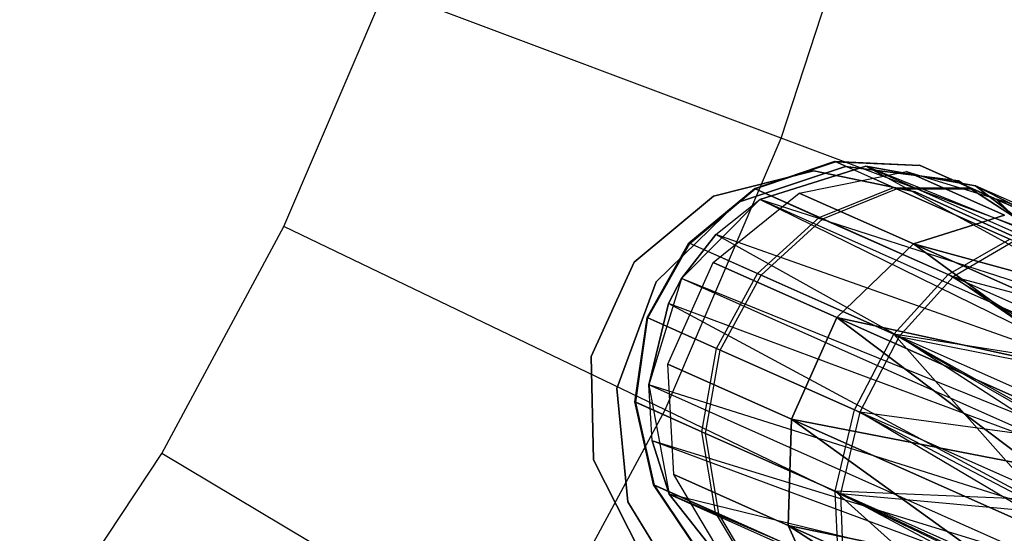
# Model space of a CAD drawing. Extents: x 0.3 to 7.1, y -3.38 to 3.38.
# Tile 413 of 604: x 4.7 to 5.12, y -0.67 to -0.45. Entities that reach past the tile are written whole.
import ezdxf

# ---------------------------------------------------------------- set-up
doc = ezdxf.new("R2010")
doc.units = 0
doc.header["$LTSCALE"] = 2.54
doc.layers.get('0').update_dxf_attribs({"linetype": 'CONTINUOUS'})

# ---------------------------------------------------------------- blocks, each defined once
blk = doc.blocks.new('SINGLES_AVVSTL_STL')
at = {"color": 0}
for p, q in [((5.02385, -0.49824, 5.30457), (5.06317, -0.37723, 5.30457)), ((5.02385, -0.49824, 5.30457), (5.06317, -0.37723, 5.30457)), ((4.8099, -0.53628, 5.4454), (4.85348, -0.4343, 5.4454)), ((4.8099, -0.53628, 5.4454), (4.85348, -0.4343, 5.4454)), ((5.02385, -0.49824, 5.30457), (4.85348, -0.4343, 5.4454)), ((5.02385, -0.49824, 5.30457), (4.85348, -0.4343, 5.4454)), ((4.97384, -0.61523, 5.30457), (5.02385, -0.49824, 5.30457)), ((4.97384, -0.61523, 5.30457), (5.02385, -0.49824, 5.30457)), ((5.18293, -0.55794, 5.1494), (5.02385, -0.49824, 5.30457)), ((5.18293, -0.55794, 5.1494), (5.02385, -0.49824, 5.30457)), ((4.99472, -0.52321, 54.83894), (5.03789, -0.51239, 54.83894)), ((5.03789, -0.51239, 54.63894), (4.99472, -0.52321, 54.63894)), ((5.03789, -0.51239, 54.63894), (4.99472, -0.52321, 54.63894)), ((4.99472, -0.52321, 54.83894), (5.03789, -0.51239, 54.83894)), ((4.99472, -0.52321, 20.47364), (5.03789, -0.51239, 20.47364)), ((5.03789, -0.51239, 20.27364), (4.99472, -0.52321, 20.27364)), ((5.03789, -0.51239, 20.27364), (4.99472, -0.52321, 20.27364)), ((4.99472, -0.52321, 20.47364), (5.03789, -0.51239, 20.47364)), ((5.00508, -0.52597, 61.72336), (5.05152, -0.51049, 61.72336)), ((5.05152, -0.51049, 61.52336), (5.00508, -0.52597, 61.52336)), ((5.05152, -0.51049, 61.52336), (5.00508, -0.52597, 61.52336)), ((5.00508, -0.52597, 61.72336), (5.05152, -0.51049, 61.72336)), ((5.01227, -0.51994, 54.68483), (5.04689, -0.50825, 54.68875)), ((5.01227, -0.51994, 54.68483), (5.04689, -0.50825, 54.68875)), ((5.01263, -0.5201, 54.76807), (5.04721, -0.5084, 54.7639)), ((5.01263, -0.5201, 54.76807), (5.04721, -0.5084, 54.7639)), ((5.06022, -0.51033, 61.75081), (5.01458, -0.52475, 61.75081)), ((5.01458, -0.52475, 61.34243), (5.06022, -0.51033, 61.37825)), ((5.01458, -0.52475, 61.34243), (5.06022, -0.51033, 61.37825)), ((5.06022, -0.51033, 61.75081), (5.01458, -0.52475, 61.75081)), ((5.03789, -0.51239, 54.83894), (5.08148, -0.52137, 54.83894)), ((5.08148, -0.52137, 54.63894), (5.03789, -0.51239, 54.63894)), ((5.03789, -0.51239, 54.63894), (5.03789, -0.51239, 54.83894)), ((5.03789, -0.51239, 54.63894), (5.03789, -0.51239, 54.83894)), ((5.08148, -0.52137, 54.63894), (5.03789, -0.51239, 54.63894)), ((5.03789, -0.51239, 54.83894), (5.08148, -0.52137, 54.83894)), ((5.03789, -0.51239, 20.47364), (5.08148, -0.52137, 20.47364)), ((5.08148, -0.52137, 20.27364), (5.03789, -0.51239, 20.27364)), ((5.03789, -0.51239, 20.27364), (5.03789, -0.51239, 20.47364)), ((5.03789, -0.51239, 20.27364), (5.03789, -0.51239, 20.47364)), ((5.08148, -0.52137, 20.27364), (5.03789, -0.51239, 20.27364)), ((5.03789, -0.51239, 20.47364), (5.08148, -0.52137, 20.47364)), ((5.04689, -0.50825, 54.68875), (5.07208, -0.51947, 54.60533)), ((5.04689, -0.50825, 54.68875), (5.08326, -0.50992, 54.69369)), ((5.04689, -0.50825, 54.68875), (5.07208, -0.51947, 54.60533)), ((5.04721, -0.5084, 54.7639), (5.04689, -0.50825, 54.68875)), ((5.04689, -0.50825, 54.68875), (5.08326, -0.50992, 54.69369)), ((5.04721, -0.5084, 54.7639), (5.04689, -0.50825, 54.68875)), ((5.04721, -0.5084, 54.7639), (5.08354, -0.51004, 54.75864)), ((5.07343, -0.52007, 54.84768), (5.04721, -0.5084, 54.7639)), ((5.04721, -0.5084, 54.7639), (5.08354, -0.51004, 54.75864)), ((5.07343, -0.52007, 54.84768), (5.04721, -0.5084, 54.7639)), ((5.05152, -0.51049, 61.72336), (5.10008, -0.51668, 61.72336)), ((5.10008, -0.51668, 61.52336), (5.05152, -0.51049, 61.52336)), ((5.05152, -0.51049, 61.72336), (5.05152, -0.51049, 61.52336)), ((5.10008, -0.51668, 61.52336), (5.05152, -0.51049, 61.52336)), ((5.05152, -0.51049, 61.72336), (5.10008, -0.51668, 61.72336)), ((5.05152, -0.51049, 61.72336), (5.05152, -0.51049, 61.52336)), ((5.10733, -0.51877, 61.75081), (5.06022, -0.51033, 61.75081)), ((5.20249, -0.56791, 61.3901), (5.06022, -0.51033, 61.37825)), ((5.06022, -0.51033, 61.37825), (5.10733, -0.51877, 61.42473)), ((5.19792, -0.57162, 61.37828), (5.06022, -0.51033, 61.37825)), ((5.20249, -0.56791, 61.3901), (5.06022, -0.51033, 61.37825)), ((5.19792, -0.57162, 61.37828), (5.06022, -0.51033, 61.37825)), ((5.18931, -0.58098, 61.36034), (5.06022, -0.51033, 61.37825)), ((5.18931, -0.58098, 61.36034), (5.06022, -0.51033, 61.37825)), ((5.06022, -0.51033, 61.37825), (5.10733, -0.51877, 61.42473)), ((5.06022, -0.51033, 61.37825), (5.06022, -0.51033, 61.75081)), ((5.10733, -0.51877, 61.75081), (5.06022, -0.51033, 61.75081)), ((5.06022, -0.51033, 61.37825), (5.06022, -0.51033, 61.75081)), ((5.08326, -0.50992, 54.69369), (5.10504, -0.51961, 54.62158)), ((5.08354, -0.51004, 54.75864), (5.08326, -0.50992, 54.69369)), ((5.08326, -0.50992, 54.69369), (5.10504, -0.51961, 54.62158)), ((5.08354, -0.51004, 54.75864), (5.08326, -0.50992, 54.69369)), ((5.1062, -0.52013, 54.83106), (5.08354, -0.51004, 54.75864)), ((5.1062, -0.52013, 54.83106), (5.08354, -0.51004, 54.75864)), ((5.0316, -0.52193, 20.28282), (5.07773, -0.5127, 20.29165)), ((5.0316, -0.52193, 20.40604), (5.07773, -0.5127, 20.39721)), ((5.0316, -0.52193, 20.28282), (5.07773, -0.5127, 20.29165)), ((5.0316, -0.52193, 20.40604), (5.07773, -0.5127, 20.39721)), ((5.07773, -0.5127, 20.29165), (5.11986, -0.53146, 20.1967)), ((5.07773, -0.5127, 20.29165), (5.11986, -0.53146, 20.1967)), ((5.07773, -0.5127, 20.29165), (5.12237, -0.52626, 20.30231)), ((5.07773, -0.5127, 20.39721), (5.07773, -0.5127, 20.29165)), ((5.07773, -0.5127, 20.39721), (5.07773, -0.5127, 20.29165)), ((5.07773, -0.5127, 20.39721), (5.12237, -0.52626, 20.38656)), ((5.07773, -0.5127, 20.29165), (5.12237, -0.52626, 20.30231)), ((5.11986, -0.53146, 20.49216), (5.07773, -0.5127, 20.39721)), ((5.11986, -0.53146, 20.49216), (5.07773, -0.5127, 20.39721)), ((5.07773, -0.5127, 20.39721), (5.12237, -0.52626, 20.38656)), ((5.10008, -0.51668, 61.72336), (5.14114, -0.54334, 61.72336)), ((5.14114, -0.54334, 61.52336), (5.10008, -0.51668, 61.52336)), ((5.10008, -0.51668, 61.52336), (5.10008, -0.51668, 61.72336)), ((5.10008, -0.51668, 61.52336), (5.10008, -0.51668, 61.72336)), ((5.14114, -0.54334, 61.52336), (5.10008, -0.51668, 61.52336)), ((5.10008, -0.51668, 61.72336), (5.14114, -0.54334, 61.72336)), ((4.98408, -0.5434, 54.68248), (5.01227, -0.51994, 54.68483)), ((4.98408, -0.5434, 54.68248), (5.01227, -0.51994, 54.68483)), ((4.98446, -0.54357, 54.77057), (5.01263, -0.5201, 54.76807)), ((4.98446, -0.54357, 54.77057), (5.01263, -0.5201, 54.76807)), ((5.01227, -0.51994, 54.68483), (5.04017, -0.53236, 54.59245)), ((5.01227, -0.51994, 54.68483), (5.04017, -0.53236, 54.59245)), ((5.01263, -0.5201, 54.76807), (5.01227, -0.51994, 54.68483)), ((5.01263, -0.5201, 54.76807), (5.01227, -0.51994, 54.68483)), ((5.04166, -0.53303, 54.86085), (5.01263, -0.5201, 54.76807)), ((5.04166, -0.53303, 54.86085), (5.01263, -0.5201, 54.76807)), ((5.04017, -0.53236, 54.59245), (5.07208, -0.51947, 54.60533)), ((5.04017, -0.53236, 54.59245), (5.07208, -0.51947, 54.60533)), ((5.04166, -0.53303, 54.86085), (5.07343, -0.52007, 54.84768)), ((5.04166, -0.53303, 54.86085), (5.07343, -0.52007, 54.84768)), ((5.07208, -0.51947, 54.60533), (5.12211, -0.54174, 54.53615)), ((5.07208, -0.51947, 54.60533), (5.10504, -0.51961, 54.62158)), ((5.07208, -0.51947, 54.60533), (5.12211, -0.54174, 54.53615)), ((5.07208, -0.51947, 54.60533), (5.10504, -0.51961, 54.62158)), ((5.07343, -0.52007, 54.84768), (5.1062, -0.52013, 54.83106)), ((5.12408, -0.54262, 54.91605), (5.07343, -0.52007, 54.84768)), ((5.07343, -0.52007, 54.84768), (5.1062, -0.52013, 54.83106)), ((5.12408, -0.54262, 54.91605), (5.07343, -0.52007, 54.84768)), ((5.10504, -0.51961, 54.62158), (5.14828, -0.53886, 54.56178)), ((5.10504, -0.51961, 54.62158), (5.14828, -0.53886, 54.56178)), ((5.14998, -0.53962, 54.89016), (5.1062, -0.52013, 54.83106)), ((5.14998, -0.53962, 54.89016), (5.1062, -0.52013, 54.83106)), ((5.14513, -0.54813, 61.75081), (5.10733, -0.51877, 61.75081)), ((5.21667, -0.57421, 61.45933), (5.10733, -0.51877, 61.42473)), ((5.10733, -0.51877, 61.42473), (5.14513, -0.54813, 61.47119)), ((5.21667, -0.57421, 61.45933), (5.10733, -0.51877, 61.42473)), ((5.21191, -0.56534, 61.42377), (5.10733, -0.51877, 61.42473)), ((5.21191, -0.56534, 61.42377), (5.10733, -0.51877, 61.42473)), ((5.20249, -0.56791, 61.3901), (5.10733, -0.51877, 61.42473)), ((5.20249, -0.56791, 61.3901), (5.10733, -0.51877, 61.42473)), ((5.10733, -0.51877, 61.42473), (5.14513, -0.54813, 61.47119)), ((5.10733, -0.51877, 61.42473), (5.10733, -0.51877, 61.75081)), ((5.14513, -0.54813, 61.75081), (5.10733, -0.51877, 61.75081)), ((5.10733, -0.51877, 61.42473), (5.10733, -0.51877, 61.75081)), ((4.96053, -0.55168, 54.83894), (4.99472, -0.52321, 54.83894)), ((4.99472, -0.52321, 54.63894), (4.96053, -0.55168, 54.63894)), ((4.99472, -0.52321, 54.63894), (4.96053, -0.55168, 54.63894)), ((4.96053, -0.55168, 54.83894), (4.99472, -0.52321, 54.83894)), ((4.96053, -0.55169, 20.47364), (4.99472, -0.52321, 20.47364)), ((4.99472, -0.52321, 20.27364), (4.96053, -0.55169, 20.27364)), ((4.99472, -0.52321, 20.27364), (4.96053, -0.55169, 20.27364)), ((4.96053, -0.55169, 20.47364), (4.99472, -0.52321, 20.47364)), ((5.01458, -0.52475, 61.75081), (4.98087, -0.55873, 61.75081)), ((5.01458, -0.52475, 61.75081), (4.98087, -0.55873, 61.75081)), ((4.99456, -0.55183, 20.27784), (5.0316, -0.52193, 20.28282)), ((4.99456, -0.55183, 20.41103), (5.0316, -0.52193, 20.40604)), ((4.99456, -0.55183, 20.27784), (5.0316, -0.52193, 20.28282)), ((4.99456, -0.55183, 20.41103), (5.0316, -0.52193, 20.40604)), ((4.99472, -0.52321, 54.63894), (4.99472, -0.52321, 54.83894)), ((4.99472, -0.52321, 54.63894), (4.99472, -0.52321, 54.83894)), ((4.99472, -0.52321, 20.27364), (4.99472, -0.52321, 20.47364)), ((4.99472, -0.52321, 20.27364), (4.99472, -0.52321, 20.47364)), ((4.99566, -0.5397, 61.33122), (5.01458, -0.52475, 61.34243)), ((4.99566, -0.5397, 61.33122), (5.01458, -0.52475, 61.34243)), ((4.99566, -0.5397, 61.33122), (5.01458, -0.52475, 61.75081)), ((4.99566, -0.5397, 61.33122), (5.01458, -0.52475, 61.75081)), ((5.18931, -0.58098, 61.36034), (5.01458, -0.52475, 61.34243)), ((5.1776, -0.59731, 61.34244), (5.01458, -0.52475, 61.34243)), ((5.18931, -0.58098, 61.36034), (5.01458, -0.52475, 61.34243)), ((5.1776, -0.59731, 61.34244), (5.01458, -0.52475, 61.34243)), ((5.17406, -0.60293, 61.33827), (5.01458, -0.52475, 61.34243)), ((5.17406, -0.60293, 61.33827), (5.01458, -0.52475, 61.34243)), ((5.01458, -0.52475, 61.34243), (5.01458, -0.52475, 61.75081)), ((5.01458, -0.52475, 61.34243), (5.01458, -0.52475, 61.75081)), ((5.0316, -0.52193, 20.28282), (5.08078, -0.54382, 20.17199)), ((5.0316, -0.52193, 20.28282), (5.08078, -0.54382, 20.17199)), ((5.0316, -0.52193, 20.40604), (5.0316, -0.52193, 20.28282)), ((5.0316, -0.52193, 20.40604), (5.0316, -0.52193, 20.28282)), ((5.08078, -0.54382, 20.51688), (5.0316, -0.52193, 20.40604)), ((5.08078, -0.54382, 20.51688), (5.0316, -0.52193, 20.40604)), ((5.08148, -0.52137, 54.83894), (5.16806, -0.56082, 54.83894)), ((5.16806, -0.56082, 54.63894), (5.08148, -0.52137, 54.63894)), ((5.08148, -0.52137, 54.83894), (5.08148, -0.52137, 54.63894)), ((5.16806, -0.56082, 54.63894), (5.08148, -0.52137, 54.63894)), ((5.08148, -0.52137, 54.83894), (5.16806, -0.56082, 54.83894)), ((5.08148, -0.52137, 54.83894), (5.08148, -0.52137, 54.63894)), ((5.08148, -0.52137, 20.47364), (5.16806, -0.56083, 20.47364)), ((5.16806, -0.56083, 20.27364), (5.08148, -0.52137, 20.27364)), ((5.08148, -0.52137, 20.47364), (5.08148, -0.52137, 20.27364)), ((5.16806, -0.56083, 20.27364), (5.08148, -0.52137, 20.27364)), ((5.08148, -0.52137, 20.47364), (5.16806, -0.56083, 20.47364)), ((5.08148, -0.52137, 20.47364), (5.08148, -0.52137, 20.27364)), ((5.11648, -0.52471, 54.69898), (5.14206, -0.55063, 54.70392)), ((5.11648, -0.52471, 54.69898), (5.13459, -0.53277, 54.63901)), ((5.11648, -0.52471, 54.69898), (5.14206, -0.55063, 54.70392)), ((5.11671, -0.52481, 54.75301), (5.11648, -0.52471, 54.69898)), ((5.11671, -0.52481, 54.75301), (5.11648, -0.52471, 54.69898)), ((5.11648, -0.52471, 54.69898), (5.13459, -0.53277, 54.63901)), ((5.11671, -0.52481, 54.75301), (5.14225, -0.55071, 54.74775)), ((5.11671, -0.52481, 54.75301), (5.14225, -0.55071, 54.74775)), ((5.13556, -0.5332, 54.81324), (5.11671, -0.52481, 54.75301)), ((5.13556, -0.5332, 54.81324), (5.11671, -0.52481, 54.75301)), ((4.96996, -0.56008, 61.72336), (5.00508, -0.52597, 61.72336)), ((5.00508, -0.52597, 61.52336), (4.96996, -0.56008, 61.52336)), ((5.00508, -0.52597, 61.52336), (4.96996, -0.56008, 61.52336)), ((4.96996, -0.56008, 61.72336), (5.00508, -0.52597, 61.72336)), ((5.00508, -0.52597, 61.52336), (5.00508, -0.52597, 61.72336)), ((5.00508, -0.52597, 61.52336), (5.00508, -0.52597, 61.72336)), ((5.01362, -0.55655, 54.58468), (5.04017, -0.53236, 54.59245)), ((5.01362, -0.55655, 54.58468), (5.04017, -0.53236, 54.59245)), ((5.01519, -0.55725, 54.86879), (5.04166, -0.53303, 54.86085)), ((5.01519, -0.55725, 54.86879), (5.04166, -0.53303, 54.86085)), ((5.04017, -0.53236, 54.59245), (5.09558, -0.55703, 54.51583)), ((5.04017, -0.53236, 54.59245), (5.09558, -0.55703, 54.51583)), ((5.09775, -0.558, 54.93658), (5.04166, -0.53303, 54.86085)), ((5.09775, -0.558, 54.93658), (5.04166, -0.53303, 54.86085)), ((5.08078, -0.54382, 20.17199), (5.11986, -0.53146, 20.1967)), ((5.11986, -0.53146, 20.49216), (5.08078, -0.54382, 20.51688)), ((5.08078, -0.54382, 20.17199), (5.11986, -0.53146, 20.1967)), ((5.11986, -0.53146, 20.49216), (5.08078, -0.54382, 20.51688)), ((4.75734, -0.63394, 5.4454), (4.8099, -0.53628, 5.4454)), ((4.75734, -0.63394, 5.4454), (4.8099, -0.53628, 5.4454)), ((4.97384, -0.61523, 5.30457), (4.8099, -0.53628, 5.4454)), ((4.97384, -0.61523, 5.30457), (4.8099, -0.53628, 5.4454)), ((4.98087, -0.55873, 61.32545), (4.99566, -0.5397, 61.33122)), ((4.99566, -0.5397, 61.33122), (4.98087, -0.55873, 61.75081)), ((4.99566, -0.5397, 61.33122), (4.98087, -0.55873, 61.75081)), ((4.98087, -0.55873, 61.32545), (4.99566, -0.5397, 61.33122)), ((5.17406, -0.60293, 61.33827), (4.99566, -0.5397, 61.33122)), ((5.17406, -0.60293, 61.33827), (4.99566, -0.5397, 61.33122)), ((5.15876, -0.6307, 61.32648), (4.99566, -0.5397, 61.33122)), ((5.15876, -0.6307, 61.32648), (4.99566, -0.5397, 61.33122)), ((5.09558, -0.55703, 54.51583), (5.12211, -0.54174, 54.53615)), ((5.09558, -0.55703, 54.51583), (5.12211, -0.54174, 54.53615)), ((4.96613, -0.57547, 54.68199), (4.98408, -0.5434, 54.68248)), ((4.96613, -0.57547, 54.68199), (4.98408, -0.5434, 54.68248)), ((4.96651, -0.57564, 54.77109), (4.98446, -0.54357, 54.77057)), ((4.96651, -0.57564, 54.77109), (4.98446, -0.54357, 54.77057)), ((4.98408, -0.5434, 54.68248), (5.01362, -0.55655, 54.58468)), ((4.98408, -0.5434, 54.68248), (5.01362, -0.55655, 54.58468)), ((4.98446, -0.54357, 54.77057), (4.98408, -0.5434, 54.68248)), ((4.98446, -0.54357, 54.77057), (4.98408, -0.5434, 54.68248)), ((5.01519, -0.55725, 54.86879), (4.98446, -0.54357, 54.77057)), ((5.01519, -0.55725, 54.86879), (4.98446, -0.54357, 54.77057)), ((5.04772, -0.57549, 20.15803), (5.08078, -0.54382, 20.17199)), ((5.08078, -0.54382, 20.51688), (5.04772, -0.57549, 20.53083)), ((5.04772, -0.57549, 20.15803), (5.08078, -0.54382, 20.17199)), ((5.08078, -0.54382, 20.51688), (5.04772, -0.57549, 20.53083)), ((5.08078, -0.54382, 20.17199), (5.15585, -0.59896, 20.08342)), ((5.08078, -0.54382, 20.17199), (5.15585, -0.59896, 20.08342)), ((5.08078, -0.54382, 20.17199), (5.16925, -0.58321, 20.09581)), ((5.15585, -0.59896, 20.60545), (5.08078, -0.54382, 20.51688)), ((5.08078, -0.54382, 20.17199), (5.16925, -0.58321, 20.09581)), ((5.08078, -0.54382, 20.17199), (5.18278, -0.57174, 20.11213)), ((5.08078, -0.54382, 20.17199), (5.18278, -0.57174, 20.11213)), ((5.16925, -0.58321, 20.59306), (5.08078, -0.54382, 20.51688)), ((5.15585, -0.59896, 20.60545), (5.08078, -0.54382, 20.51688)), ((5.16925, -0.58321, 20.59306), (5.08078, -0.54382, 20.51688)), ((5.18278, -0.57174, 20.57673), (5.08078, -0.54382, 20.51688)), ((5.18278, -0.57174, 20.57673), (5.08078, -0.54382, 20.51688)), ((5.12408, -0.54262, 54.91605), (5.09775, -0.558, 54.93658)), ((5.12408, -0.54262, 54.91605), (5.09775, -0.558, 54.93658)), ((4.94207, -0.59218, 54.83894), (4.96053, -0.55168, 54.83894)), ((4.96053, -0.55168, 54.63894), (4.94207, -0.59218, 54.63894)), ((4.96053, -0.55168, 54.63894), (4.94207, -0.59218, 54.63894)), ((4.94207, -0.59218, 54.83894), (4.96053, -0.55168, 54.83894)), ((4.94207, -0.59218, 20.47364), (4.96053, -0.55169, 20.47364)), ((4.96053, -0.55169, 20.27364), (4.94207, -0.59218, 20.27364)), ((4.96053, -0.55169, 20.27364), (4.94207, -0.59218, 20.27364)), ((4.94207, -0.59218, 20.47364), (4.96053, -0.55169, 20.47364)), ((4.96053, -0.55168, 54.63894), (4.96053, -0.55168, 54.83894)), ((4.96053, -0.55168, 54.63894), (4.96053, -0.55168, 54.83894)), ((4.96053, -0.55169, 20.27364), (4.96053, -0.55169, 20.47364)), ((4.96053, -0.55169, 20.27364), (4.96053, -0.55169, 20.47364)), ((4.97509, -0.59555, 20.27784), (4.99456, -0.55183, 20.27784)), ((4.97509, -0.59555, 20.41103), (4.99456, -0.55183, 20.41103)), ((4.97509, -0.59555, 20.27784), (4.99456, -0.55183, 20.27784)), ((4.97509, -0.59555, 20.41103), (4.99456, -0.55183, 20.41103)), ((4.99456, -0.55183, 20.27784), (5.04772, -0.57549, 20.15803)), ((4.99456, -0.55183, 20.27784), (5.04772, -0.57549, 20.15803)), ((4.99456, -0.55183, 20.41103), (4.99456, -0.55183, 20.27784)), ((4.99456, -0.55183, 20.41103), (4.99456, -0.55183, 20.27784)), ((5.04772, -0.57549, 20.53083), (4.99456, -0.55183, 20.41103)), ((5.04772, -0.57549, 20.53083), (4.99456, -0.55183, 20.41103)), ((4.98087, -0.55873, 61.75081), (4.96682, -0.60449, 61.75081)), ((4.98087, -0.55873, 61.75081), (4.96682, -0.60449, 61.75081)), ((4.9753, -0.56945, 61.32472), (4.98087, -0.55873, 61.32545)), ((4.98087, -0.55873, 61.75081), (4.9753, -0.56945, 61.32472)), ((4.9753, -0.56945, 61.32472), (4.98087, -0.55873, 61.32545)), ((4.98087, -0.55873, 61.75081), (4.9753, -0.56945, 61.32472)), ((5.15876, -0.6307, 61.32648), (4.98087, -0.55873, 61.32545)), ((5.15876, -0.6307, 61.32648), (4.98087, -0.55873, 61.32545)), ((5.15586, -0.63664, 61.32545), (4.98087, -0.55873, 61.32545)), ((5.15586, -0.63664, 61.32545), (4.98087, -0.55873, 61.32545)), ((4.98087, -0.55873, 61.32545), (4.98087, -0.55873, 61.75081)), ((4.98087, -0.55873, 61.32545), (4.98087, -0.55873, 61.75081)), ((4.996, -0.58877, 54.58307), (5.01362, -0.55655, 54.58468)), ((4.996, -0.58877, 54.58307), (5.01362, -0.55655, 54.58468)), ((4.9976, -0.58948, 54.87044), (5.01519, -0.55725, 54.86879)), ((4.9976, -0.58948, 54.87044), (5.01519, -0.55725, 54.86879)), ((5.01362, -0.55655, 54.58468), (5.07227, -0.58266, 54.50357)), ((5.01362, -0.55655, 54.58468), (5.07227, -0.58266, 54.50357)), ((5.07457, -0.58369, 54.94895), (5.01519, -0.55725, 54.86879)), ((5.07457, -0.58369, 54.94895), (5.01519, -0.55725, 54.86879)), ((5.07227, -0.58266, 54.50357), (5.09558, -0.55703, 54.51583)), ((5.07227, -0.58266, 54.50357), (5.09558, -0.55703, 54.51583)), ((5.09775, -0.558, 54.93658), (5.07457, -0.58369, 54.94895)), ((5.09775, -0.558, 54.93658), (5.07457, -0.58369, 54.94895)), ((5.16638, -0.58856, 54.46711), (5.09558, -0.55703, 54.51583)), ((5.16638, -0.58856, 54.46711), (5.09558, -0.55703, 54.51583)), ((5.15996, -0.59642, 54.46114), (5.09558, -0.55703, 54.51583)), ((5.15996, -0.59642, 54.46114), (5.09558, -0.55703, 54.51583)), ((5.15948, -0.60039, 54.99196), (5.09775, -0.558, 54.93658)), ((5.15948, -0.60039, 54.99196), (5.09775, -0.558, 54.93658)), ((5.17788, -0.5794, 54.97326), (5.09775, -0.558, 54.93658)), ((5.17788, -0.5794, 54.97326), (5.09775, -0.558, 54.93658)), ((4.95311, -0.60604, 61.72336), (4.96996, -0.56008, 61.72336)), ((4.96996, -0.56008, 61.52336), (4.95311, -0.60604, 61.52336)), ((4.96996, -0.56008, 61.52336), (4.95311, -0.60604, 61.52336)), ((4.95311, -0.60604, 61.72336), (4.96996, -0.56008, 61.72336)), ((4.96996, -0.56008, 61.52336), (4.96996, -0.56008, 61.72336)), ((4.96996, -0.56008, 61.52336), (4.96996, -0.56008, 61.72336)), ((4.96682, -0.60449, 61.33122), (4.9753, -0.56945, 61.32472)), ((4.9753, -0.56945, 61.32472), (4.96682, -0.60449, 61.75081)), ((4.96682, -0.60449, 61.33122), (4.9753, -0.56945, 61.32472)), ((4.9753, -0.56945, 61.32472), (4.96682, -0.60449, 61.75081)), ((5.15586, -0.63664, 61.32545), (4.9753, -0.56945, 61.32472)), ((5.15586, -0.63664, 61.32545), (4.9753, -0.56945, 61.32472)), ((5.14516, -0.66085, 61.32577), (4.9753, -0.56945, 61.32472)), ((5.14516, -0.66085, 61.32577), (4.9753, -0.56945, 61.32472)), ((4.96085, -0.61181, 54.68344), (4.96613, -0.57547, 54.68199)), ((4.96085, -0.61181, 54.68344), (4.96613, -0.57547, 54.68199)), ((4.96122, -0.61197, 54.76956), (4.96651, -0.57564, 54.77109)), ((4.96122, -0.61197, 54.76956), (4.96651, -0.57564, 54.77109)), ((4.96613, -0.57547, 54.68199), (4.996, -0.58877, 54.58307)), ((4.96613, -0.57547, 54.68199), (4.996, -0.58877, 54.58307)), ((4.96651, -0.57564, 54.77109), (4.96613, -0.57547, 54.68199)), ((4.96651, -0.57564, 54.77109), (4.96613, -0.57547, 54.68199)), ((4.9976, -0.58948, 54.87044), (4.96651, -0.57564, 54.77109)), ((4.9976, -0.58948, 54.87044), (4.96651, -0.57564, 54.77109)), ((5.02825, -0.61922, 20.15803), (5.04772, -0.57549, 20.15803)), ((5.04772, -0.57549, 20.53083), (5.02825, -0.61922, 20.53083)), ((5.02825, -0.61922, 20.15803), (5.04772, -0.57549, 20.15803)), ((5.04772, -0.57549, 20.53083), (5.02825, -0.61922, 20.53083)), ((5.04772, -0.57549, 20.15803), (5.13249, -0.63943, 20.07306)), ((5.04772, -0.57549, 20.15803), (5.13249, -0.63943, 20.07306)), ((5.04772, -0.57549, 20.15803), (5.14335, -0.61807, 20.07569)), ((5.13249, -0.63943, 20.61581), (5.04772, -0.57549, 20.53083)), ((5.04772, -0.57549, 20.15803), (5.14335, -0.61807, 20.07569)), ((5.04772, -0.57549, 20.15803), (5.15585, -0.59896, 20.08342)), ((5.04772, -0.57549, 20.15803), (5.15585, -0.59896, 20.08342)), ((5.14335, -0.61807, 20.61318), (5.04772, -0.57549, 20.53083)), ((5.13249, -0.63943, 20.61581), (5.04772, -0.57549, 20.53083)), ((5.14335, -0.61807, 20.61318), (5.04772, -0.57549, 20.53083)), ((5.15585, -0.59896, 20.60545), (5.04772, -0.57549, 20.53083)), ((5.15585, -0.59896, 20.60545), (5.04772, -0.57549, 20.53083)), ((5.05533, -0.61518, 54.50104), (5.07227, -0.58266, 54.50357)), ((5.05533, -0.61518, 54.50104), (5.07227, -0.58266, 54.50357)), ((5.07457, -0.58369, 54.94895), (5.05766, -0.61622, 54.95151)), ((5.07457, -0.58369, 54.94895), (5.05766, -0.61622, 54.95151)), ((5.07227, -0.58266, 54.50357), (5.13074, -0.64875, 54.44905)), ((5.15996, -0.59642, 54.46114), (5.07227, -0.58266, 54.50357)), ((5.15996, -0.59642, 54.46114), (5.07227, -0.58266, 54.50357)), ((5.14277, -0.62315, 54.45034), (5.07227, -0.58266, 54.50357)), ((5.14277, -0.62315, 54.45034), (5.07227, -0.58266, 54.50357)), ((5.07227, -0.58266, 54.50357), (5.13074, -0.64875, 54.44905)), ((5.07457, -0.58369, 54.94895), (5.15948, -0.60039, 54.99196)), ((5.14263, -0.62781, 55.00151), (5.07457, -0.58369, 54.94895)), ((5.14263, -0.62781, 55.00151), (5.07457, -0.58369, 54.94895)), ((5.14878, -0.61673, 54.99902), (5.07457, -0.58369, 54.94895)), ((5.14878, -0.61673, 54.99902), (5.07457, -0.58369, 54.94895)), ((5.07457, -0.58369, 54.94895), (5.15948, -0.60039, 54.99196)), ((4.94301, -0.63668, 54.83894), (4.94207, -0.59218, 54.83894)), ((4.94207, -0.59218, 54.63894), (4.94301, -0.63668, 54.63894)), ((4.94207, -0.59218, 54.63894), (4.94301, -0.63668, 54.63894)), ((4.94207, -0.59218, 54.63894), (4.94207, -0.59218, 54.83894)), ((4.94301, -0.63668, 54.83894), (4.94207, -0.59218, 54.83894)), ((4.94207, -0.59218, 54.63894), (4.94207, -0.59218, 54.83894)), ((4.94301, -0.63668, 20.47364), (4.94207, -0.59218, 20.47364)), ((4.94207, -0.59218, 20.27364), (4.94301, -0.63668, 20.27364)), ((4.94207, -0.59218, 20.27364), (4.94301, -0.63668, 20.27364)), ((4.94207, -0.59218, 20.27364), (4.94207, -0.59218, 20.47364)), ((4.94301, -0.63668, 20.47364), (4.94207, -0.59218, 20.47364)), ((4.94207, -0.59218, 20.27364), (4.94207, -0.59218, 20.47364)), ((4.98972, -0.62466, 54.58784), (4.996, -0.58877, 54.58307)), ((4.98972, -0.62466, 54.58784), (4.996, -0.58877, 54.58307)), ((4.99126, -0.62534, 54.86556), (4.9976, -0.58948, 54.87044)), ((4.99126, -0.62534, 54.86556), (4.9976, -0.58948, 54.87044)), ((4.996, -0.58877, 54.58307), (5.05533, -0.61518, 54.50104)), ((4.996, -0.58877, 54.58307), (5.05533, -0.61518, 54.50104)), ((5.05766, -0.61622, 54.95151), (4.9976, -0.58948, 54.87044)), ((5.05766, -0.61622, 54.95151), (4.9976, -0.58948, 54.87044)), ((4.97765, -0.64308, 20.28282), (4.97509, -0.59555, 20.27784)), ((4.97509, -0.59555, 20.27784), (5.02825, -0.61922, 20.15803)), ((4.97509, -0.59555, 20.27784), (5.02825, -0.61922, 20.15803)), ((4.97765, -0.64308, 20.40604), (4.97509, -0.59555, 20.41103)), ((4.97509, -0.59555, 20.41103), (4.97509, -0.59555, 20.27784)), ((4.97765, -0.64308, 20.28282), (4.97509, -0.59555, 20.27784)), ((4.97509, -0.59555, 20.41103), (4.97509, -0.59555, 20.27784)), ((5.02825, -0.61922, 20.53083), (4.97509, -0.59555, 20.41103)), ((4.97765, -0.64308, 20.40604), (4.97509, -0.59555, 20.41103)), ((5.02825, -0.61922, 20.53083), (4.97509, -0.59555, 20.41103)), ((4.96682, -0.60449, 61.75081), (4.97563, -0.65153, 61.75081)), ((5.14516, -0.66085, 61.32577), (4.96682, -0.60449, 61.33122)), ((5.14516, -0.66085, 61.32577), (4.96682, -0.60449, 61.33122)), ((5.13773, -0.6806, 61.33123), (4.96682, -0.60449, 61.33122)), ((5.13773, -0.6806, 61.33123), (4.96682, -0.60449, 61.33122)), ((4.96837, -0.62854, 61.34243), (4.96682, -0.60449, 61.33122)), ((4.96682, -0.60449, 61.33122), (4.96682, -0.60449, 61.75081)), ((4.96682, -0.60449, 61.33122), (4.96682, -0.60449, 61.75081)), ((4.96837, -0.62854, 61.34243), (4.96682, -0.60449, 61.33122)), ((4.96837, -0.62854, 61.34243), (4.96682, -0.60449, 61.75081)), ((4.96837, -0.62854, 61.34243), (4.96682, -0.60449, 61.75081)), ((4.96682, -0.60449, 61.75081), (4.97563, -0.65153, 61.75081)), ((4.95787, -0.65476, 61.72336), (4.95311, -0.60604, 61.72336)), ((4.95311, -0.60604, 61.52336), (4.95787, -0.65476, 61.52336)), ((4.95311, -0.60604, 61.52336), (4.95787, -0.65476, 61.52336)), ((4.95311, -0.60604, 61.52336), (4.95311, -0.60604, 61.72336)), ((4.95787, -0.65476, 61.72336), (4.95311, -0.60604, 61.72336)), ((4.95311, -0.60604, 61.52336), (4.95311, -0.60604, 61.72336)), ((4.96894, -0.64751, 54.68663), (4.96085, -0.61181, 54.68344)), ((4.96085, -0.61181, 54.68344), (4.98972, -0.62466, 54.58784)), ((4.96085, -0.61181, 54.68344), (4.98972, -0.62466, 54.58784)), ((4.96122, -0.61197, 54.76956), (4.96085, -0.61181, 54.68344)), ((4.96894, -0.64751, 54.68663), (4.96085, -0.61181, 54.68344)), ((4.96122, -0.61197, 54.76956), (4.96085, -0.61181, 54.68344)), ((4.96928, -0.64766, 54.76616), (4.96122, -0.61197, 54.76956)), ((4.99126, -0.62534, 54.86556), (4.96122, -0.61197, 54.76956)), ((4.96928, -0.64766, 54.76616), (4.96122, -0.61197, 54.76956)), ((4.99126, -0.62534, 54.86556), (4.96122, -0.61197, 54.76956)), ((4.91355, -0.72728, 5.30457), (4.97384, -0.61523, 5.30457)), ((4.91355, -0.72728, 5.30457), (4.97384, -0.61523, 5.30457)), ((5.12693, -0.68896, 5.1494), (4.97384, -0.61523, 5.30457)), ((5.12693, -0.68896, 5.1494), (4.97384, -0.61523, 5.30457)), ((5.04705, -0.65018, 54.50856), (5.05533, -0.61518, 54.50104)), ((5.04705, -0.65018, 54.50856), (5.05533, -0.61518, 54.50104)), ((5.05766, -0.61622, 54.95151), (5.0493, -0.65119, 54.94391)), ((5.05766, -0.61622, 54.95151), (5.0493, -0.65119, 54.94391)), ((5.13074, -0.64875, 54.44905), (5.05533, -0.61518, 54.50104)), ((5.13074, -0.64875, 54.44905), (5.05533, -0.61518, 54.50104)), ((5.12883, -0.65369, 54.44963), (5.05533, -0.61518, 54.50104)), ((5.12883, -0.65369, 54.44963), (5.05533, -0.61518, 54.50104)), ((5.12924, -0.65859, 55.00088), (5.05766, -0.61622, 54.95151)), ((5.12924, -0.65859, 55.00088), (5.05766, -0.61622, 54.95151)), ((5.14263, -0.62781, 55.00151), (5.05766, -0.61622, 54.95151)), ((5.14263, -0.62781, 55.00151), (5.05766, -0.61622, 54.95151)), ((5.02683, -0.66498, 20.17199), (5.02825, -0.61922, 20.15803)), ((5.02825, -0.61922, 20.53083), (5.02683, -0.66498, 20.51688)), ((5.02683, -0.66498, 20.17199), (5.02825, -0.61922, 20.15803)), ((5.02825, -0.61922, 20.53083), (5.02683, -0.66498, 20.51688)), ((5.02825, -0.61922, 20.15803), (5.11805, -0.68387, 20.08342)), ((5.02825, -0.61922, 20.15803), (5.11805, -0.68387, 20.08342)), ((5.02825, -0.61922, 20.15803), (5.12388, -0.6618, 20.07569)), ((5.11805, -0.68387, 20.60545), (5.02825, -0.61922, 20.53083)), ((5.02825, -0.61922, 20.15803), (5.12388, -0.6618, 20.07569)), ((5.02825, -0.61922, 20.15803), (5.13249, -0.63943, 20.07306)), ((5.02825, -0.61922, 20.15803), (5.13249, -0.63943, 20.07306)), ((5.12388, -0.6618, 20.61318), (5.02825, -0.61922, 20.53083)), ((5.11805, -0.68387, 20.60545), (5.02825, -0.61922, 20.53083)), ((5.12388, -0.6618, 20.61318), (5.02825, -0.61922, 20.53083)), ((5.13249, -0.63943, 20.61581), (5.02825, -0.61922, 20.53083)), ((5.13249, -0.63943, 20.61581), (5.02825, -0.61922, 20.53083)), ((4.9956, -0.65938, 54.59835), (4.98972, -0.62466, 54.58784)), ((4.98972, -0.62466, 54.58784), (5.04705, -0.65018, 54.50856)), ((4.98972, -0.62466, 54.58784), (5.04705, -0.65018, 54.50856)), ((4.9956, -0.65938, 54.59835), (4.98972, -0.62466, 54.58784)), ((4.99702, -0.66001, 54.85482), (4.99126, -0.62534, 54.86556)), ((5.0493, -0.65119, 54.94391), (4.99126, -0.62534, 54.86556)), ((4.99702, -0.66001, 54.85482), (4.99126, -0.62534, 54.86556)), ((5.0493, -0.65119, 54.94391), (4.99126, -0.62534, 54.86556)), ((5.13773, -0.6806, 61.33123), (4.96837, -0.62854, 61.34243)), ((5.13773, -0.6806, 61.33123), (4.96837, -0.62854, 61.34243)), ((5.13456, -0.69022, 61.3357), (4.96837, -0.62854, 61.34243)), ((5.13456, -0.69022, 61.3357), (4.96837, -0.62854, 61.34243)), ((4.97563, -0.65153, 61.35841), (4.96837, -0.62854, 61.34243)), ((4.96837, -0.62854, 61.34243), (4.97563, -0.65153, 61.75081)), ((4.96837, -0.62854, 61.34243), (4.97563, -0.65153, 61.75081)), ((4.97563, -0.65153, 61.35841), (4.96837, -0.62854, 61.34243)), ((4.69624, -0.7265, 5.4454), (4.75734, -0.63394, 5.4454)), ((4.69624, -0.7265, 5.4454), (4.75734, -0.63394, 5.4454)), ((4.91355, -0.72728, 5.30457), (4.75734, -0.63394, 5.4454)), ((4.91355, -0.72728, 5.30457), (4.75734, -0.63394, 5.4454)), ((4.96317, -0.67635, 54.83894), (4.94301, -0.63668, 54.83894)), ((4.94301, -0.63668, 54.63894), (4.96317, -0.67635, 54.63894)), ((4.94301, -0.63668, 54.63894), (4.96317, -0.67635, 54.63894)), ((4.94301, -0.63668, 54.63894), (4.94301, -0.63668, 54.83894)), ((4.96317, -0.67635, 54.83894), (4.94301, -0.63668, 54.83894)), ((4.94301, -0.63668, 54.63894), (4.94301, -0.63668, 54.83894)), ((4.96317, -0.67636, 20.47364), (4.94301, -0.63668, 20.47364)), ((4.94301, -0.63668, 20.27364), (4.96317, -0.67636, 20.27364)), ((4.94301, -0.63668, 20.27364), (4.96317, -0.67636, 20.27364)), ((4.94301, -0.63668, 20.27364), (4.94301, -0.63668, 20.47364)), ((4.96317, -0.67636, 20.47364), (4.94301, -0.63668, 20.47364)), ((4.94301, -0.63668, 20.27364), (4.94301, -0.63668, 20.47364)), ((5.00166, -0.68354, 20.29165), (4.97765, -0.64308, 20.28282)), ((4.97765, -0.64308, 20.28282), (5.02683, -0.66498, 20.17199)), ((4.97765, -0.64308, 20.28282), (5.02683, -0.66498, 20.17199)), ((5.00166, -0.68354, 20.39721), (4.97765, -0.64308, 20.40604)), ((4.97765, -0.64308, 20.40604), (4.97765, -0.64308, 20.28282)), ((5.00166, -0.68354, 20.29165), (4.97765, -0.64308, 20.28282)), ((4.97765, -0.64308, 20.40604), (4.97765, -0.64308, 20.28282)), ((5.02683, -0.66498, 20.51688), (4.97765, -0.64308, 20.40604)), ((5.00166, -0.68354, 20.39721), (4.97765, -0.64308, 20.40604)), ((5.02683, -0.66498, 20.51688), (4.97765, -0.64308, 20.40604)), ((4.98931, -0.67776, 54.69113), (4.96894, -0.64751, 54.68663)), ((4.96894, -0.64751, 54.68663), (4.9956, -0.65938, 54.59835)), ((4.96894, -0.64751, 54.68663), (4.9956, -0.65938, 54.59835)), ((4.96928, -0.64766, 54.76616), (4.96894, -0.64751, 54.68663)), ((4.98931, -0.67776, 54.69113), (4.96894, -0.64751, 54.68663)), ((4.96928, -0.64766, 54.76616), (4.96894, -0.64751, 54.68663)), ((4.98961, -0.67789, 54.76136), (4.96928, -0.64766, 54.76616)), ((4.99702, -0.66001, 54.85482), (4.96928, -0.64766, 54.76616)), ((4.98961, -0.67789, 54.76136), (4.96928, -0.64766, 54.76616)), ((4.99702, -0.66001, 54.85482), (4.96928, -0.64766, 54.76616)), ((4.97563, -0.65153, 61.75081), (5.0053, -0.68909, 61.75081)), ((5.0053, -0.68909, 61.40079), (4.97563, -0.65153, 61.35841)), ((4.97563, -0.65153, 61.35841), (5.12735, -0.71909, 61.35842)), ((5.13456, -0.69022, 61.3357), (4.97563, -0.65153, 61.35841)), ((5.13456, -0.69022, 61.3357), (4.97563, -0.65153, 61.35841)), ((5.1279, -0.71601, 61.35514), (4.97563, -0.65153, 61.35841)), ((5.1279, -0.71601, 61.35514), (4.97563, -0.65153, 61.35841)), ((4.97563, -0.65153, 61.35841), (5.12735, -0.71909, 61.35842)), ((4.97563, -0.65153, 61.75081), (5.0053, -0.68909, 61.75081)), ((4.97563, -0.65153, 61.35841), (4.97563, -0.65153, 61.75081)), ((5.0053, -0.68909, 61.40079), (4.97563, -0.65153, 61.35841)), ((4.97563, -0.65153, 61.35841), (4.97563, -0.65153, 61.75081)), ((5.04705, -0.65018, 54.50856), (5.11644, -0.71235, 54.47771)), ((5.04854, -0.68295, 54.52513), (5.04705, -0.65018, 54.50856)), ((5.12883, -0.65369, 54.44963), (5.04705, -0.65018, 54.50856)), ((5.12883, -0.65369, 54.44963), (5.04705, -0.65018, 54.50856)), ((5.11971, -0.68458, 54.45911), (5.04705, -0.65018, 54.50856)), ((5.11971, -0.68458, 54.45911), (5.04705, -0.65018, 54.50856)), ((5.04705, -0.65018, 54.50856), (5.11644, -0.71235, 54.47771)), ((5.04854, -0.68295, 54.52513), (5.04705, -0.65018, 54.50856)), ((5.0493, -0.65119, 54.94391), (5.12924, -0.65859, 55.00088)), ((5.12081, -0.68925, 54.99012), (5.0493, -0.65119, 54.94391)), ((5.0493, -0.65119, 54.94391), (5.05062, -0.68388, 54.92718)), ((5.12081, -0.68925, 54.99012), (5.0493, -0.65119, 54.94391)), ((5.12199, -0.68355, 54.99293), (5.0493, -0.65119, 54.94391)), ((5.12199, -0.68355, 54.99293), (5.0493, -0.65119, 54.94391)), ((5.0493, -0.65119, 54.94391), (5.12924, -0.65859, 55.00088)), ((5.0493, -0.65119, 54.94391), (5.05062, -0.68388, 54.92718)), ((4.98331, -0.69659, 61.72336), (4.95787, -0.65476, 61.72336)), ((4.95787, -0.65476, 61.52336), (4.98331, -0.69659, 61.52336)), ((4.95787, -0.65476, 61.52336), (4.98331, -0.69659, 61.52336)), ((4.95787, -0.65476, 61.52336), (4.95787, -0.65476, 61.72336)), ((4.98331, -0.69659, 61.72336), (4.95787, -0.65476, 61.72336)), ((4.95787, -0.65476, 61.52336), (4.95787, -0.65476, 61.72336)), ((5.01286, -0.68824, 54.61317), (4.9956, -0.65938, 54.59835)), ((4.9956, -0.65938, 54.59835), (5.04854, -0.68295, 54.52513)), ((4.9956, -0.65938, 54.59835), (5.04854, -0.68295, 54.52513)), ((5.01286, -0.68824, 54.61317), (4.9956, -0.65938, 54.59835)), ((5.01411, -0.6888, 54.83967), (4.99702, -0.66001, 54.85482)), ((5.05062, -0.68388, 54.92718), (4.99702, -0.66001, 54.85482)), ((5.01411, -0.6888, 54.83967), (4.99702, -0.66001, 54.85482)), ((5.05062, -0.68388, 54.92718), (4.99702, -0.66001, 54.85482)), ((5.0438, -0.7023, 20.1967), (5.02683, -0.66498, 20.17199)), ((5.02683, -0.66498, 20.17199), (5.11584, -0.72211, 20.11213)), ((5.02683, -0.66498, 20.17199), (5.11584, -0.72211, 20.11213)), ((5.02683, -0.66498, 20.17199), (5.11531, -0.70437, 20.09581)), ((5.11584, -0.72211, 20.57673), (5.02683, -0.66498, 20.51688)), ((5.02683, -0.66498, 20.51688), (5.0438, -0.7023, 20.49216)), ((5.02683, -0.66498, 20.17199), (5.11531, -0.70437, 20.09581)), ((5.02683, -0.66498, 20.17199), (5.11805, -0.68387, 20.08342)), ((5.02683, -0.66498, 20.17199), (5.11805, -0.68387, 20.08342)), ((5.11531, -0.70437, 20.59306), (5.02683, -0.66498, 20.51688)), ((5.11584, -0.72211, 20.57673), (5.02683, -0.66498, 20.51688)), ((5.11531, -0.70437, 20.59306), (5.02683, -0.66498, 20.51688)), ((5.11805, -0.68387, 20.60545), (5.02683, -0.66498, 20.51688)), ((5.11805, -0.68387, 20.60545), (5.02683, -0.66498, 20.51688)), ((5.0438, -0.7023, 20.1967), (5.02683, -0.66498, 20.17199)), ((5.02683, -0.66498, 20.51688), (5.0438, -0.7023, 20.49216))]:
    blk.add_line(p, q, dxfattribs=at)

msp = doc.modelspace()

# ---------------------------------------------------------------- block references
at = {"color": 0}
msp.add_blockref('SINGLES_AVVSTL_STL', (0, 0), dxfattribs=at)

doc.saveas('drawing.dxf')
